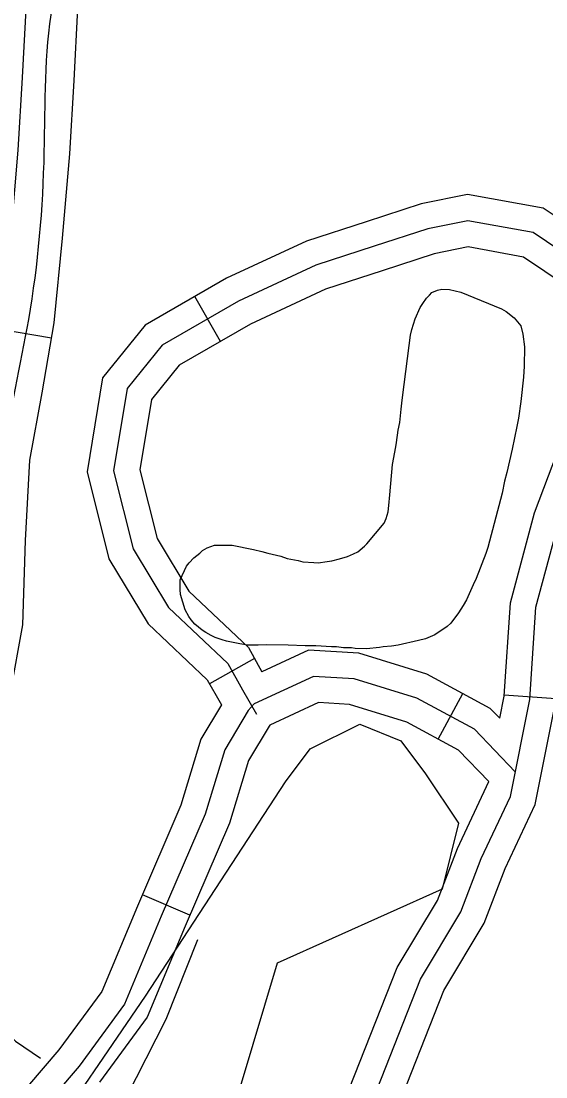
# Model space of a CAD drawing. Extents: x 3313447 to 3351316, y 703786 to 729172.
# Drawn here: x 3326095 to 3326400, y 717443 to 718055 of the extents above; entities that cross this region are included whole.
import ezdxf

# ---------------------------------------------------------------- set-up
doc = ezdxf.new("R2010")
doc.units = 0
for name, color, linetype in [('V-ROAD-CNTR', 7, 'Continuous'), ('V-SITE-VEGE', 7, 'Continuous'), ('V-TOPO-SHOR', 7, 'Continuous')]:
    doc.layers.add(name, color=color, linetype=linetype)

msp = doc.modelspace()

# ---------------------------------------------------------------- linework, layer by layer
at = {"layer": 'V-ROAD-CNTR'}
for p, q in [((3326210.88, 717869.52), (3326195.97, 717895.55)), ((3326083.3, 717876.64), (3326112.87, 717871.59)), ((3326230.73, 717685.48), (3326204.54, 717670.85)), ((3326337.31, 717638.65), (3326351.52, 717665.08)), ((3326375.53, 717664.34), (3326405.47, 717662.32)), ((3326193.13, 717536.48), (3326165.58, 717548.35))]:
    msp.add_line(p, q, dxfattribs=at)
for points in [[(3326077.99, 717845.49), (3326077.88, 717844.85), (3326084.61, 717884.33), (3326089.45, 717932.21), (3326093.54, 717980.48), (3326096.01, 718022.73), (3326098.33, 718065.81), (3326100.42, 718080.26)], [(3326089.12, 717665.57), (3326096.15, 717705.05), (3326097.85, 717753.89), (3326100.27, 717800.53), (3326107.42, 717839.63), (3326114.35, 717880.29), (3326119.32, 717929.44), (3326123.47, 717978.34), (3326125.96, 718021.05), (3326128.21, 718062.85)], [(3326434.1, 717922.82), (3326398.2, 717946.9), (3326354.24, 717954.89), (3326327.3, 717949.36), (3326295.44, 717939.03), (3326260.81, 717927.8), (3326214.49, 717906.17), (3326167.16, 717879.05), (3326142.55, 717848.48), (3326133.58, 717793.8), (3326146.23, 717743.37), (3326169.04, 717705.67), (3326203.24, 717673.18), (3326210.67, 717659.86), (3326211.48, 717658.48)], [(3326422.8, 717912.33), (3326392.44, 717932.7), (3326354.41, 717939.61), (3326331.14, 717934.84), (3326300.07, 717924.76), (3326266.32, 717913.82), (3326221.41, 717892.84), (3326177.07, 717867.44), (3326156.71, 717842.15), (3326148.88, 717794.43), (3326160.23, 717749.2), (3326180.83, 717715.15), (3326215.22, 717682.48), (3326223.71, 717667.29), (3326231.89, 717653.2)], [(3326372.92, 717650.82), (3326375.49, 717663.68), (3326379.13, 717717.74), (3326393.1, 717770.09), (3326414.28, 717825.74), (3326425.42, 717848.09), (3326426.59, 717875.29), (3326411.51, 717901.85), (3326386.68, 717918.5), (3326354.58, 717924.34), (3326334.97, 717920.31), (3326304.7, 717910.49), (3326271.83, 717899.83), (3326228.32, 717879.51), (3326186.98, 717855.83), (3326170.88, 717835.82), (3326164.19, 717795.07), (3326174.23, 717755.04), (3326192.62, 717724.64), (3326227.2, 717691.78), (3326235, 717677.71)], [(3326296.73, 717422.72), (3326326.98, 717499.41), (3326350.41, 717538.44), (3326362.22, 717569.4), (3326379.12, 717605.42), (3326390.39, 717661.7), (3326393.99, 717715.28), (3326407.4, 717765.47)], [(3326372.92, 717650.82), (3326367.49, 717656.49), (3326330.66, 717676.3), (3326291.16, 717688.58), (3326261.99, 717690.31), (3326235, 717677.71)], [(3326381.98, 717619.67), (3326358.29, 717644.4), (3326324.83, 717662.4), (3326288.45, 717673.72), (3326264.89, 717675.11), (3326230.51, 717659.07), (3326226.98, 717655.2), (3326213.43, 717632.44), (3326202.04, 717595.08), (3326176.56, 717535.92), (3326155.16, 717484.74), (3326128.98, 717448.92), (3326100.22, 717415.45)], [(3326366.6, 717614.04), (3326349.1, 717632.31), (3326318.99, 717648.51), (3326285.74, 717658.85), (3326267.8, 717659.91), (3326239.57, 717646.74), (3326239.09, 717646.21), (3326227.25, 717626.33), (3326216.14, 717589.91), (3326190.36, 717530.06), (3326168.32, 717477.32), (3326140.74, 717439.59)], [(3326310.87, 717417.69), (3326340.48, 717492.75), (3326363.95, 717531.86), (3326376.04, 717563.53), (3326393.47, 717600.69), (3326405.29, 717659.71)], [(3326211.48, 717658.48), (3326199.61, 717638.56), (3326187.93, 717600.25), (3326162.75, 717541.78), (3326142.01, 717492.16), (3326117.22, 717458.24), (3326089.8, 717426.34), (3326061.19, 717403.89), (3326035.61, 717390.15), (3325997.84, 717386.92), (3325951.15, 717399.37), (3325908.77, 717409.75), (3325845.84, 717427.78), (3325812.03, 717434.04), (3325749.8, 717446.14), (3325692.76, 717452.98), (3325631.44, 717455.82), (3325588.65, 717448.23), (3325558.7, 717447.69), (3325535.7, 717446.89)], [(3326282.59, 717427.76), (3326313.48, 717506.07), (3326336.87, 717545.03), (3326348.41, 717575.27), (3326366.6, 717614.04)]]:
    msp.add_lwpolyline(points, dxfattribs=at)
msp.add_spline([(3325510.05, 717998.48), (3325546.02, 718001.49), (3325621.79, 718028.95), (3325645.01, 718045.72), (3325658.63, 718107.42), (3325641.07, 718158.67), (3325632.49, 718227.28), (3325634.72, 718270.28), (3325641.45, 718296.19), (3325675.73, 718319.77), (3325716.95, 718334.89), (3325779.16, 718323.76), (3325871.15, 718334.66), (3325996.01, 718340.5), (3326058, 718331.47), (3326109.81, 718318.02), (3326117.42, 718276.08), (3326116.12, 718209.87), (3326125.91, 718134.03), (3326113.27, 718064.33), (3326108.51, 717979.41), (3326099.48, 717882.31), (3326085.34, 717802.28), (3326081.19, 717706.63), (3326063.85, 717631.77), (3326028.12, 717572.27), (3325895.18, 717567.29), (3325764.47, 717583.81), (3325695.82, 717641), (3325673.81, 717741.01), (3325670.16, 717844.95), (3325625.66, 717855.53), (3325584.48, 717855.62), (3325547.03, 717852.42), (3325510.22, 717846.41)], degree=3, dxfattribs=at)
at = {"layer": 'V-SITE-VEGE'}
for points in [[(3326265.13, 717741.1), (3326267.6, 717741.08), (3326272.75, 717741.71), (3326275.44, 717742.14), (3326279.93, 717743.23), (3326284.64, 717744.75), (3326288.01, 717746.3), (3326290.71, 717747.4), (3326294.54, 717750.72), (3326295.9, 717752.06), (3326305.84, 717764.07), (3326306.98, 717766.75), (3326308.13, 717770.55), (3326308.61, 717774.35), (3326309.11, 717780.39), (3326310.81, 717798.07), (3326311.99, 717805.22), (3326312.92, 717809.47), (3326313.63, 717815.06), (3326314.1, 717817.97), (3326315.03, 717822.44), (3326315.77, 717830.27), (3326316.24, 717833.63), (3326316.49, 717836.98), (3326320.31, 717867.18), (3326321.25, 717873.22), (3326321.95, 717876.35), (3326323.79, 717882.6), (3326326.75, 717889.3), (3326328.34, 717891.53), (3326330.38, 717894.65), (3326332.18, 717896.43), (3326333.54, 717897.98), (3326336.91, 717899.3), (3326339.38, 717899.95), (3326343.85, 717899.69), (3326350.33, 717898.07), (3326373.99, 717888.48), (3326376.67, 717886.89), (3326381.34, 717883.27), (3326385.11, 717878.54), (3326386.42, 717873.83), (3326387.26, 717866.43), (3326387.17, 717855.24), (3326386.67, 717848.75), (3326385.22, 717834.66), (3326383.8, 717825.04), (3326382.86, 717820.12), (3326380.07, 717806.93), (3326377.06, 717793.52), (3326375.67, 717788.38), (3326374.27, 717781.45), (3326365.97, 717749.94), (3326364.82, 717746.37), (3326359.33, 717731.86), (3326357.51, 717728.29), (3326353.64, 717719.58), (3326351.82, 717716.24), (3326349.1, 717712.01), (3326344.57, 717705.99), (3326342.54, 717704), (3326335.34, 717699.13), (3326329.95, 717696.93), (3326325.91, 717695.84), (3326314.02, 717693.25), (3326310.21, 717692.61), (3326305.28, 717692.2), (3326303.26, 717691.77), (3326295.64, 717691.15), (3326289.15, 717691.2), (3326286.92, 717691.67), (3326282.21, 717691.71), (3326278.18, 717692.19), (3326275.28, 717692.21), (3326266.32, 717692.73), (3326260.05, 717692.78), (3326250.2, 717693.3), (3326237.67, 717693.4), (3326232.74, 717693.21), (3326226.69, 717693.26), (3326222.22, 717693.97), (3326214.4, 717695.6), (3326211.94, 717696.29), (3326207.92, 717697.66), (3326205.47, 717698.8), (3326202.35, 717700.62), (3326200.34, 717701.97), (3326196.11, 717705.37), (3326193.89, 717707.85), (3326192.56, 717709.87), (3326190.36, 717713.7), (3326187.74, 717722.67), (3326187.54, 717725.59), (3326187.58, 717731.19), (3326191.23, 717738.99), (3326192.81, 717741), (3326195.52, 717743.89), (3326198.9, 717746.55), (3326200.48, 717748.1), (3326203.18, 717749.65), (3326207.44, 717751.18)], [(3326207.44, 717751.18), (3326214.83, 717751.35), (3326217.74, 717751.33), (3326230.04, 717748.77), (3326234.96, 717747.61), (3326238.31, 717746.69), (3326245.91, 717744.84), (3326249.7, 717743.46), (3326255.96, 717742.29), (3326258.64, 717741.6), (3326265.13, 717741.1)], [(3326105.28, 717398.61), (3326167.42, 717489.48), (3326248.67, 717613.83), (3326263.01, 717632.96), (3326291.69, 717647.3), (3326315.58, 717637.74), (3326329.92, 717618.61), (3326349.04, 717589.92), (3326339.48, 717551.65), (3326243.89, 717508.61), (3326200.87, 717365.14)]]:
    msp.add_lwpolyline(points, dxfattribs=at)
at = {"layer": 'V-TOPO-SHOR'}
for points in [[(3325896.55, 716248.92), (3325917.3, 716324.14), (3325933.39, 716434.06), (3325944.87, 716528.94), (3325961.54, 716644.06), (3325970.72, 716721.58), (3325975.29, 716778.28), (3325978.7, 716844.8), (3325987.31, 716924.64), (3325994.75, 717006.21), (3326003.94, 717071), (3326017.75, 717147.95), (3326027.53, 717208.69), (3326043.67, 717261.93), (3326072.55, 717311.12), (3326110.68, 717359.75), (3326150.54, 717419.37), (3326179.41, 717476.08), (3326197.87, 717522.37)], [(3325744.96, 717504.59), (3325825.37, 717498.89), (3325938.76, 717492.63), (3326040, 717480.58), (3326075.86, 717477.14), (3326081.65, 717474.25), (3326092.07, 717463.27), (3326106.54, 717453.45)]]:
    msp.add_lwpolyline(points, dxfattribs=at)

doc.saveas('drawing.dxf')
